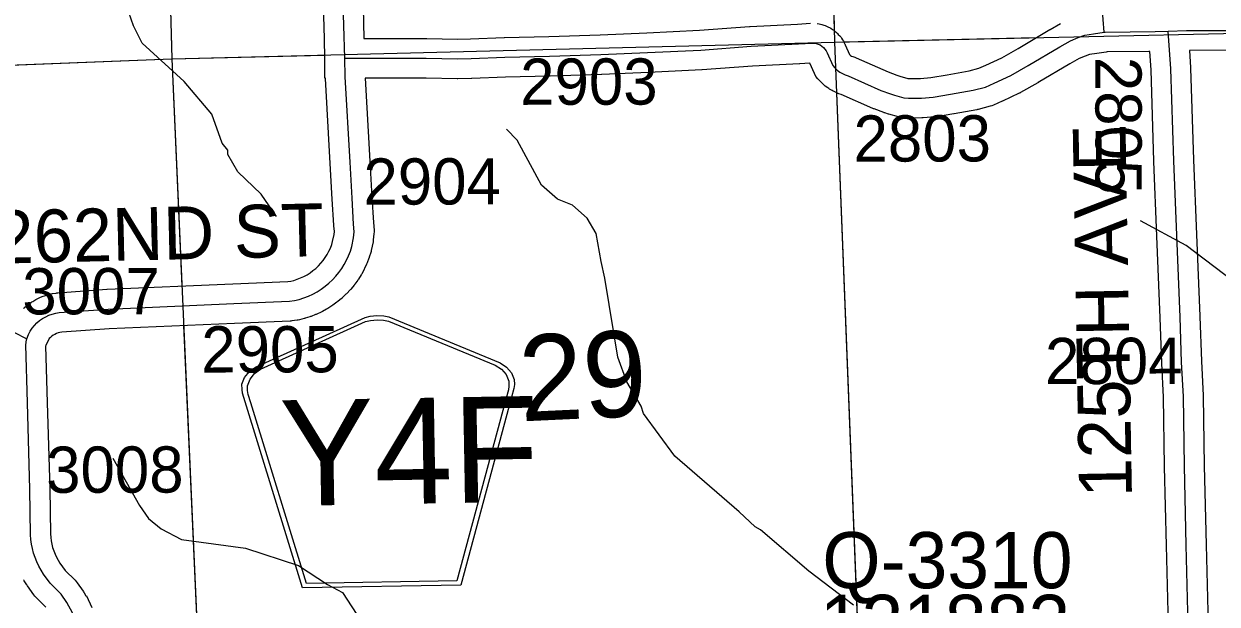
# Model space of a CAD drawing. Extents: x 128.7 to 185.5, y -21.4 to 12.6.
# Drawn here: x 135.041 to 136.849, y -12.506 to -11.628 of the extents above; entities that cross this region are included whole.
import ezdxf

# ---------------------------------------------------------------- set-up
doc = ezdxf.new("R2010")
doc.units = 0
for name, color, linetype in [('tdCoHydroRiver', 7, 'Continuous'), ('tdCoSecRdNmbr', 7, 'Continuous'), ('tdCoSecRdTxt', 7, 'Continuous'), ('tdCoSecRteBand', 7, 'Continuous'), ('tdCoSecRteCL', 7, 'Continuous'), ('tdCoSectLine', 7, 'Continuous'), ('tdCoSectLinePart', 7, 'Continuous'), ('tdCoSectNmbr', 7, 'Continuous'), ('tdCoShieldCoRte', 7, 'Continuous'), ('tdCoStrucSecCoName', 7, 'Continuous'), ('tdCoStrucSecFHWANum', 7, 'Continuous'), ('tdCoSurfGravel', 7, 'Continuous')]:
    doc.layers.add(name, color=color, linetype=linetype)

msp = doc.modelspace()

# ---------------------------------------------------------------- linework, layer by layer
at = {"layer": 'tdCoHydroRiver'}
for points in [[(135.4237, -11.9192), (135.4006, -11.8852), (135.3648, -11.8515), (135.3499, -11.8252), (135.3497, -11.8189), (135.3415, -11.8081), (135.3259, -11.7643), (135.2835, -11.7151), (135.2202, -11.657), (135.2068, -11.6306), (135.1999, -11.6103)], [(136.2978, -12.5074), (136.2299, -12.4558), (136.1569, -12.3934), (136.1489, -12.3889), (136.1245, -12.366), (136.0272, -12.2822), (135.9794, -12.2174), (135.9759, -12.2065), (135.9543, -12.1693), (135.9405, -12.1319), (135.921, -12.0125), (135.9154, -11.9874), (135.9078, -11.9451), (135.8945, -11.9218), (135.8718, -11.902), (135.8494, -11.8932), (135.825, -11.8719), (135.7882, -11.8036), (135.7719, -11.7868)], [(138.374, -11.8255), (138.2311, -11.8994), (138.1056, -11.9728), (138.0014, -12.0234), (137.9002, -12.0676), (137.8471, -12.0866), (137.6885, -12.1626), (137.6311, -12.1928), (137.5658, -12.2248), (137.4907, -12.2476), (137.4232, -12.2592), (137.3772, -12.2496), (137.2862, -12.2177), (137.2002, -12.1936), (137.1108, -12.1601), (137.0097, -12.1064), (136.9293, -12.06), (136.8016, -11.963), (136.7326, -11.9257)], [(135.1757, -12.2848), (135.2162, -12.3564), (135.2295, -12.3765), (135.2491, -12.3918), (135.2797, -12.4083), (135.3769, -12.4213), (135.457, -12.4475), (135.5008, -12.4763), (135.5234, -12.4883), (135.5802, -12.575)]]:
    msp.add_lwpolyline(points, dxfattribs=at)
at = {"layer": 'tdCoSecRteBand'}
for points in [[(135.0403, -12.0583), (135.0413, -12.0574), (135.0454, -12.0539), (135.0465, -12.0531), (135.0476, -12.0523), (135.052, -12.0492), (135.0531, -12.0484), (135.0543, -12.0477), (135.0589, -12.045), (135.0601, -12.0443), (135.0613, -12.0437), (135.0662, -12.0415), (135.0675, -12.0409), (135.0687, -12.0404), (135.0738, -12.0386), (135.0751, -12.0381), (135.0764, -12.0378), (135.0817, -12.0364), (135.083, -12.0361), (135.0843, -12.0359), (135.0896, -12.035), (135.0911, -12.0347), (135.0925, -12.0346), (135.1665, -12.0294), (135.1669, -12.0294), (135.1673, -12.0294), (135.3576, -12.021), (135.3577, -12.021), (135.3577, -12.021), (135.4406, -12.0176), (135.4454, -12.017), (135.4499, -12.0159), (135.4551, -12.0142), (135.4601, -12.0122), (135.4651, -12.0099), (135.4699, -12.0073), (135.4745, -12.0044), (135.4789, -12.0011), (135.4831, -11.9977), (135.4871, -11.9939), (135.4908, -11.9899), (135.4943, -11.9857), (135.4975, -11.9813), (135.5004, -11.9766), (135.503, -11.9718), (135.5052, -11.9669), (135.5072, -11.9618), (135.5087, -11.9572), (135.5108, -11.9467), (135.5113, -11.9419), (135.5106, -11.9332), (135.5105, -11.9328), (135.5105, -11.9324), (135.5082, -11.8932), (135.5051, -11.8389), (135.5051, -11.8389), (135.5051, -11.8389), (135.4977, -11.7104), (135.4977, -11.7104), (135.4977, -11.7096), (135.4969, -11.7096), (135.4969, -11.68), (135.4961, -11.6504), (135.4942, -11.5808)], [(135.5542, -11.5792), (135.5561, -11.6496), (135.6247, -11.6496), (135.6247, -11.6496), (135.6248, -11.6496), (135.6507, -11.6497), (135.651, -11.6497), (135.6513, -11.6497), (135.6977, -11.6506), (135.7175, -11.6502), (135.7686, -11.6482), (135.7688, -11.6482), (135.7691, -11.6482), (135.8363, -11.6467), (135.9141, -11.6443), (135.9844, -11.6411), (136.0646, -11.6374), (136.1403, -11.6315), (136.1407, -11.6315), (136.1412, -11.6315), (136.2127, -11.628), (136.2328, -11.6268)], [(136.2426, -11.6272), (136.2458, -11.6277), (136.2478, -11.628), (136.2498, -11.6286), (136.2529, -11.6296), (136.2548, -11.6301), (136.2567, -11.631), (136.2597, -11.6324), (136.2615, -11.6332), (136.2633, -11.6343), (136.266, -11.6361), (136.2677, -11.6372), (136.2693, -11.6385), (136.2718, -11.6406), (136.2734, -11.642), (136.2747, -11.6435), (136.2769, -11.6459), (136.2783, -11.6475), (136.2794, -11.6492), (136.2812, -11.6519), (136.2824, -11.6536), (136.2833, -11.6554), (136.2847, -11.6583), (136.285, -11.6589), (136.2853, -11.6595), (136.2916, -11.674), (136.292, -11.6744), (136.2934, -11.6755), (136.2949, -11.6764), (136.2965, -11.6771), (136.2996, -11.6782), (136.3008, -11.6786), (136.3019, -11.6791), (136.3504, -11.7004), (136.3635, -11.7052), (136.3681, -11.7066), (136.38, -11.7101), (136.3823, -11.7103)], [(136.3823, -11.7103), (136.3994, -11.7101), (136.4148, -11.7088), (136.4398, -11.7046), (136.4728, -11.6987), (136.4876, -11.6949), (136.4983, -11.6901), (136.5222, -11.6789), (136.5473, -11.6648), (136.5951, -11.6364), (136.5954, -11.6362), (136.5957, -11.636), (136.6115, -11.6271)], [(136.7753, -12.5587), (136.7719, -12.4174), (136.7689, -12.2981), (136.7689, -12.2979), (136.7689, -12.2978), (136.7674, -12.1925), (136.7648, -12.1411), (136.7647, -12.1408), (136.7647, -12.1405), (136.7625, -12.0726), (136.7573, -11.9489), (136.7573, -11.9489), (136.7573, -11.9488), (136.7529, -11.8359), (136.7529, -11.8358), (136.7529, -11.8357), (136.7485, -11.6972), (136.7465, -11.6695), (136.7453, -11.6695), (136.7453, -11.6694), (136.6819, -11.6702), (136.6806, -11.6703), (136.6661, -11.6723), (136.6554, -11.6741), (136.6485, -11.6763), (136.6396, -11.6802), (136.6254, -11.6881), (136.5777, -11.7165), (136.5773, -11.7167), (136.577, -11.7169), (136.5506, -11.7317), (136.5497, -11.7323), (136.5487, -11.7327), (136.5236, -11.7445), (136.5233, -11.7447), (136.523, -11.7448), (136.5097, -11.7507), (136.5074, -11.7518), (136.5049, -11.7524), (136.4867, -11.7571), (136.4856, -11.7573), (136.4845, -11.7575), (136.4503, -11.7637), (136.4501, -11.7637), (136.4499, -11.7638), (136.4235, -11.7682), (136.4223, -11.7684), (136.421, -11.7685), (136.4033, -11.77), (136.4022, -11.7701), (136.4012, -11.7701), (136.3812, -11.7703), (136.3793, -11.7704)], [(136.9128, -11.6675), (136.8065, -11.6677), (136.8084, -11.6935), (136.8084, -11.6941), (136.8084, -11.6947), (136.8129, -11.8336), (136.8173, -11.9464), (136.8225, -12.0702), (136.8225, -12.0703), (136.8225, -12.0705), (136.8247, -12.1382), (136.8274, -12.19), (136.8274, -12.1906), (136.8274, -12.1911), (136.8289, -12.2968), (136.8319, -12.416), (136.8319, -12.416), (136.8319, -12.416), (136.8353, -12.5573)], [(136.3793, -11.7704), (136.3775, -11.7702), (136.3709, -11.7694), (136.3683, -11.7691), (136.3659, -11.7684), (136.3513, -11.7642), (136.3511, -11.7642), (136.3509, -11.7641), (136.3452, -11.7624), (136.3444, -11.7621), (136.3436, -11.7618), (136.3288, -11.7564), (136.3279, -11.7561), (136.3271, -11.7557), (136.2789, -11.7345), (136.2755, -11.7333), (136.274, -11.7328), (136.2726, -11.7322), (136.2683, -11.7301), (136.2669, -11.7295), (136.2656, -11.7287), (136.2614, -11.7263), (136.2601, -11.7255), (136.2589, -11.7246), (136.255, -11.7217), (136.2538, -11.7208), (136.2527, -11.7197), (136.2491, -11.7165), (136.248, -11.7155), (136.247, -11.7143), (136.2438, -11.7107), (136.2406, -11.7072), (136.2387, -11.7028), (136.2318, -11.687), (136.2162, -11.6879), (136.216, -11.6879), (136.2158, -11.6879), (136.1445, -11.6914), (136.0687, -11.6972), (136.0683, -11.6973), (136.0678, -11.6973), (135.9871, -11.701), (135.9871, -11.701), (135.9871, -11.701), (135.9166, -11.7042), (135.9164, -11.7042), (135.9162, -11.7042), (135.838, -11.7067), (135.8379, -11.7067), (135.8377, -11.7067), (135.7706, -11.7082), (135.7196, -11.7101), (135.7194, -11.7101), (135.7192, -11.7102), (135.6984, -11.7106), (135.6978, -11.7107), (135.6971, -11.7106), (135.6503, -11.7097), (135.6246, -11.7096), (135.5578, -11.7096), (135.565, -11.8354), (135.5681, -11.8897), (135.5704, -11.9285), (135.5714, -11.9397), (135.5716, -11.9426), (135.5713, -11.9455), (135.5703, -11.9546), (135.5701, -11.956), (135.5699, -11.9573), (135.5672, -11.9707), (135.5668, -11.9722), (135.5664, -11.9737), (135.5642, -11.9807), (135.5639, -11.9816), (135.5635, -11.9825), (135.5609, -11.9894), (135.5605, -11.9903), (135.5601, -11.9912), (135.557, -11.9978), (135.5566, -11.9987), (135.5562, -11.9996), (135.5527, -12.006), (135.5522, -12.0069), (135.5517, -12.0077), (135.5478, -12.0139), (135.5473, -12.0147), (135.5467, -12.0155), (135.5424, -12.0215), (135.5419, -12.0223), (135.5413, -12.023), (135.5366, -12.0287), (135.536, -12.0295), (135.5353, -12.0302), (135.5303, -12.0356), (135.5296, -12.0363), (135.5289, -12.0369), (135.5236, -12.042), (135.5229, -12.0426), (135.5221, -12.0432), (135.5165, -12.0479), (135.5157, -12.0485), (135.515, -12.0491), (135.509, -12.0534), (135.5082, -12.054), (135.5074, -12.0545), (135.5012, -12.0585), (135.5004, -12.059), (135.4995, -12.0594), (135.4931, -12.063), (135.4922, -12.0634), (135.4914, -12.0638), (135.4847, -12.067), (135.4838, -12.0674), (135.4829, -12.0677), (135.4761, -12.0704), (135.4752, -12.0708), (135.4743, -12.0711), (135.4673, -12.0733), (135.4664, -12.0736), (135.4654, -12.0738), (135.4583, -12.0756), (135.4565, -12.0761), (135.4547, -12.0763), (135.4468, -12.0773), (135.4455, -12.0775), (135.4443, -12.0775), (135.3602, -12.081), (135.1703, -12.0893), (135.0982, -12.0944), (135.0956, -12.0948), (135.0929, -12.0955), (135.0903, -12.0964), (135.0878, -12.0976), (135.0855, -12.099), (135.0832, -12.1005), (135.0811, -12.1023), (135.0794, -12.1041), (135.074, -12.1145), (135.0739, -12.1155), (135.0763, -12.2006), (135.08, -12.3313), (135.08, -12.3314), (135.08, -12.3316), (135.0812, -12.3996), (135.0816, -12.405), (135.0822, -12.4102), (135.0832, -12.4153), (135.0845, -12.4203), (135.0861, -12.4253), (135.0881, -12.4301), (135.0903, -12.4348), (135.0928, -12.4394), (135.0956, -12.4439), (135.1035, -12.4549), (135.1184, -12.4696), (135.1203, -12.4715), (135.1219, -12.4737), (135.1305, -12.4861), (135.1314, -12.4873), (135.1322, -12.4887), (135.1349, -12.4936), (135.1357, -12.4932), (135.1441, -12.511)], [(135.0743, -12.5104), (135.0595, -12.4958), (135.0576, -12.494), (135.0561, -12.4918), (135.0463, -12.478), (135.0458, -12.4773), (135.0453, -12.4766), (135.0415, -12.4706), (135.041, -12.4698), (135.0406, -12.469)]]:
    msp.add_lwpolyline(points, dxfattribs=at)
at = {"layer": 'tdCoSecRteCL'}
for points in [[(136.6774, -11.6404), (136.6745, -11.6016), (136.6708, -11.5653), (136.6676, -11.5256), (136.6686, -11.5145), (136.6696, -11.5084), (136.6733, -11.4987), (136.6903, -11.4711), (136.717, -11.4331), (136.731, -11.4193), (136.749, -11.4038), (136.7571, -11.3937), (136.7606, -11.3868), (136.7623, -11.3796), (136.7626, -11.3683), (136.7586, -11.2593), (136.7542, -11.119), (136.7493, -10.9747), (136.7441, -10.8307), (136.7406, -10.6886), (136.7404, -10.6457)], [(135.5269, -11.6796), (135.5242, -11.58), (135.5211, -11.4781)], [(135.5269, -11.6796), (135.6247, -11.6796), (135.6506, -11.6797), (135.6977, -11.6807), (135.7184, -11.6802), (135.7697, -11.6782), (135.8371, -11.6767), (135.9152, -11.6742), (135.9858, -11.671), (136.0664, -11.6673), (136.1426, -11.6614), (136.2144, -11.658), (136.2346, -11.6567), (136.2378, -11.6568), (136.2411, -11.6573), (136.2442, -11.6583), (136.2471, -11.6596), (136.2499, -11.6614), (136.2524, -11.6635), (136.2545, -11.6659), (136.2563, -11.6686), (136.2578, -11.6715), (136.2662, -11.6908), (136.2694, -11.6944), (136.2729, -11.6976), (136.2768, -11.7005), (136.2809, -11.7029), (136.2853, -11.705), (136.2898, -11.7065), (136.3391, -11.7283), (136.3539, -11.7337), (136.3596, -11.7354), (136.3742, -11.7396), (136.3808, -11.7403), (136.4008, -11.7401), (136.4186, -11.7386), (136.4449, -11.7342), (136.4792, -11.728), (136.4975, -11.7233), (136.5108, -11.7174), (136.5359, -11.7056), (136.5623, -11.6908), (136.6104, -11.6622), (136.6262, -11.6533), (136.638, -11.6481), (136.6484, -11.6449), (136.6615, -11.6427), (136.6774, -11.6404)], [(136.6774, -11.6404), (136.679, -11.6402), (136.7549, -11.6392), (136.7743, -11.6386)], [(136.7743, -11.6386), (136.802, -11.6377), (136.9128, -11.6375), (137.0385, -11.6365), (137.096, -11.6345), (137.1211, -11.6326), (137.1719, -11.6326), (137.2664, -11.633)], [(136.8077, -12.643), (136.8068, -12.6221), (136.8053, -12.558), (136.8019, -12.4167), (136.7989, -12.2973), (136.7974, -12.1916), (136.7947, -12.1395), (136.7925, -12.0715), (136.7873, -11.9477), (136.7829, -11.8347), (136.7784, -11.6956), (136.7743, -11.6386)], [(135.0454, -12.1045), (135.0478, -12.0976), (135.0504, -12.0929), (135.0535, -12.0884), (135.0569, -12.0842), (135.0607, -12.0803), (135.0648, -12.0768), (135.0693, -12.0737), (135.074, -12.071), (135.0789, -12.0687), (135.084, -12.0668), (135.0893, -12.0654), (135.0946, -12.0645), (135.1686, -12.0594), (135.359, -12.051), (135.4431, -12.0475), (135.451, -12.0465), (135.4581, -12.0447), (135.4651, -12.0425), (135.472, -12.0398), (135.4787, -12.0367), (135.4851, -12.0331), (135.4914, -12.0292), (135.4973, -12.0248), (135.503, -12.0201), (135.5084, -12.0151), (135.5134, -12.0097), (135.5181, -12.004), (135.5224, -11.998), (135.5263, -11.9918), (135.5298, -11.9853), (135.5329, -11.9786), (135.5355, -11.9717), (135.5378, -11.9647), (135.5405, -11.9514), (135.5415, -11.9422), (135.5405, -11.9306), (135.5382, -11.8914), (135.535, -11.8372), (135.5276, -11.708), (135.5269, -11.6796)], [(135.0058, -12.0841), (135.0454, -12.1045)], [(135.1214, -12.5331), (135.1148, -12.5193), (135.106, -12.5033), (135.0973, -12.4909), (135.0806, -12.4744), (135.0707, -12.4606), (135.0669, -12.4546), (135.0635, -12.4484), (135.0605, -12.442), (135.0579, -12.4355), (135.0557, -12.4287), (135.054, -12.4219), (135.0526, -12.415), (135.0517, -12.408), (135.0512, -12.4009), (135.05, -12.3321), (135.0463, -12.2014), (135.0438, -12.1136), (135.045, -12.1057), (135.0454, -12.1045)]]:
    msp.add_lwpolyline(points, dxfattribs=at)
at = {"layer": 'tdCoSectLine'}
for points in [[(136.2455, -10.6558), (136.2689, -11.6551)], [(135.2372, -10.6693), (135.2649, -11.6808)], [(136.2689, -11.6551), (137.266, -11.633)], [(135.2649, -11.6808), (136.2689, -11.6551)], [(136.2689, -11.6551), (136.308, -12.6435)], [(134.275, -11.7191), (135.2649, -11.6808)], [(135.2649, -11.6808), (135.3093, -12.6808)]]:
    msp.add_lwpolyline(points, dxfattribs=at)
at = {"layer": 'tdCoSectLinePart'}
for points in [[(135.2381, -10.6993), (135.2649, -11.6808)], [(136.2462, -10.6859), (136.2685, -11.6388)], [(136.2822, -11.6548), (136.5746, -11.6483)], [(135.2649, -11.6808), (135.4963, -11.6749)], [(134.5555, -11.7082), (135.2649, -11.6808)], [(135.2649, -11.6808), (135.2801, -12.0245)], [(136.2719, -11.7319), (136.3069, -12.6134)], [(135.2828, -12.0841), (135.3093, -12.6808)]]:
    msp.add_lwpolyline(points, dxfattribs=at)
at = {"layer": 'tdCoShieldCoRte'}
for points in [[(135.4632, -12.4812), (135.3764, -12.1998), (135.3723, -12.1867), (135.3714, -12.1809), (135.3713, -12.173), (135.3754, -12.1627), (135.3825, -12.154), (135.3919, -12.1472), (135.5579, -12.0719), (135.5654, -12.0702), (135.5758, -12.0691), (135.5863, -12.0698), (135.5938, -12.0713), (135.7623, -12.1407), (135.772, -12.1472), (135.7794, -12.1556), (135.7838, -12.1658), (135.784, -12.1737), (135.7834, -12.1795), (135.7797, -12.1928), (135.7027, -12.4771)], [(135.469, -12.4748), (135.3845, -12.201), (135.3805, -12.1884), (135.3797, -12.1828), (135.3796, -12.1753), (135.3835, -12.1653), (135.3903, -12.157), (135.3994, -12.1505), (135.5587, -12.0782), (135.5659, -12.0765), (135.5759, -12.0755), (135.5859, -12.0762), (135.5932, -12.0776), (135.755, -12.1442), (135.7643, -12.1505), (135.7714, -12.1585), (135.7756, -12.1683), (135.7758, -12.1759), (135.7752, -12.1815), (135.7717, -12.1942), (135.6967, -12.4708)]]:
    msp.add_lwpolyline(points, close=True, dxfattribs=at)
at = {"layer": 'tdCoSurfGravel'}
for points in [[(136.6774, -11.6404), (136.6745, -11.6016), (136.6708, -11.5653), (136.6676, -11.5256), (136.6686, -11.5145), (136.6696, -11.5084), (136.6733, -11.4987), (136.6903, -11.4711), (136.717, -11.4331), (136.731, -11.4193), (136.749, -11.4038), (136.7571, -11.3937), (136.7606, -11.3868), (136.7623, -11.3796), (136.7626, -11.3683), (136.7586, -11.2593), (136.7542, -11.119), (136.7493, -10.9747), (136.7441, -10.8307), (136.7406, -10.6886), (136.7404, -10.6457)], [(135.5382, -11.8914), (135.535, -11.8372), (135.5276, -11.708), (135.5269, -11.6796), (135.5242, -11.58), (135.5211, -11.4781), (135.5202, -11.4507), (135.5168, -11.3104), (135.5126, -11.1684), (135.5096, -11.0226), (135.5067, -10.8932), (135.503, -10.7706), (135.504, -10.7556), (135.5062, -10.7467), (135.5092, -10.739), (135.5133, -10.7324), (135.5202, -10.725), (135.5331, -10.7144), (135.5378, -10.7114), (135.545, -10.7087)], [(135.5269, -11.6796), (135.6247, -11.6796), (135.6506, -11.6797), (135.6977, -11.6807), (135.7184, -11.6802), (135.7697, -11.6782), (135.8371, -11.6767), (135.9152, -11.6742), (135.9858, -11.671), (136.0664, -11.6673), (136.1426, -11.6614), (136.2144, -11.658), (136.2346, -11.6567), (136.2378, -11.6568), (136.2411, -11.6573), (136.2442, -11.6583), (136.2471, -11.6596), (136.2499, -11.6614), (136.2524, -11.6635), (136.2545, -11.6659), (136.2563, -11.6686), (136.2578, -11.6715), (136.2662, -11.6908), (136.2694, -11.6944), (136.2729, -11.6976), (136.2768, -11.7005), (136.2809, -11.7029), (136.2853, -11.705), (136.2898, -11.7065), (136.3391, -11.7283), (136.3539, -11.7337), (136.3596, -11.7354), (136.3742, -11.7396), (136.3808, -11.7403), (136.4008, -11.7401), (136.4186, -11.7386), (136.4449, -11.7342), (136.4792, -11.728), (136.4975, -11.7233), (136.5108, -11.7174), (136.5359, -11.7056), (136.5623, -11.6908), (136.6104, -11.6622), (136.6262, -11.6533), (136.638, -11.6481), (136.6484, -11.6449), (136.6615, -11.6427), (136.6774, -11.6404), (136.679, -11.6402), (136.7549, -11.6392), (136.7743, -11.6386), (136.802, -11.6377), (136.9128, -11.6375)], [(136.8459, -13.6424), (136.843, -13.5721), (136.8396, -13.5003), (136.8359, -13.3943), (136.8332, -13.3198), (136.829, -13.2224), (136.8233, -13.0939), (136.8174, -12.9407), (136.8144, -12.8347), (136.8102, -12.7042), (136.8077, -12.643), (136.8068, -12.6221), (136.8053, -12.558), (136.8019, -12.4167), (136.7989, -12.2973), (136.7974, -12.1916), (136.7947, -12.1395), (136.7925, -12.0715), (136.7873, -11.9477), (136.7829, -11.8347), (136.7784, -11.6956), (136.7743, -11.6386)], [(135.0454, -12.1045), (135.0454, -12.1045), (135.0478, -12.0976), (135.0504, -12.0929), (135.0535, -12.0884), (135.0569, -12.0842), (135.0607, -12.0803), (135.0648, -12.0768), (135.0693, -12.0737), (135.074, -12.071), (135.0789, -12.0687), (135.084, -12.0668), (135.0893, -12.0654), (135.0946, -12.0645), (135.1686, -12.0594), (135.359, -12.051), (135.4431, -12.0475), (135.451, -12.0465), (135.4581, -12.0447), (135.4651, -12.0425), (135.472, -12.0398), (135.4787, -12.0367), (135.4851, -12.0331), (135.4914, -12.0292), (135.4973, -12.0248), (135.503, -12.0201), (135.5084, -12.0151), (135.5134, -12.0097), (135.5181, -12.004), (135.5224, -11.998), (135.5263, -11.9918), (135.5298, -11.9853), (135.5329, -11.9786), (135.5355, -11.9717), (135.5378, -11.9647), (135.5405, -11.9514), (135.5415, -11.9422), (135.5405, -11.9306), (135.5382, -11.8914)], [(135.0058, -12.0841), (135.0454, -12.1045)], [(135.1148, -12.5193), (135.106, -12.5033), (135.0973, -12.4909), (135.0806, -12.4744), (135.0707, -12.4606), (135.0669, -12.4546), (135.0635, -12.4484), (135.0605, -12.442), (135.0579, -12.4355), (135.0557, -12.4287), (135.054, -12.4219), (135.0526, -12.415), (135.0517, -12.408), (135.0512, -12.4009), (135.05, -12.3321), (135.0463, -12.2014), (135.0438, -12.1136), (135.045, -12.1057), (135.0454, -12.1045)]]:
    msp.add_lwpolyline(points, dxfattribs=at)

# ---------------------------------------------------------------- texts
at = {"layer": 'tdCoSecRdNmbr'}
for s, rotation, p in [('2903', 0.1031, (135.7928, -11.7502)), ('2805', 270.1018, (136.6641, -11.6775)), ('2803', 0.1034, (136.2978, -11.8362)), ('2904', 0.1029, (135.5554, -11.9013)), ('3007', 0.1025, (135.0386, -12.0674)), ('2905', 0.1025, (135.3097, -12.1554)), ('2804', 0.1036, (136.5879, -12.173)), ('3008', 0.1025, (135.0747, -12.3375))]:
    msp.add_text(s, height=0.07, rotation=rotation, dxfattribs=at).set_placement(p)
at = {"layer": 'tdCoSecRdTxt'}
for s, rotation, p in [('125TH AVE', 91, (136.7196, -12.3439)), ('262ND ST', 1.3435, (134.9971, -11.9907))]:
    msp.add_text(s, height=0.08, rotation=rotation, dxfattribs=at).set_placement(p)
at = {"layer": 'tdCoSectNmbr'}
msp.add_text('29', height=0.13, rotation=2.6554, dxfattribs=at).set_placement((135.7939, -12.2294))
at = {"layer": 'tdCoShieldCoRte'}
msp.add_text('Y4F', height=0.16, rotation=1, dxfattribs=at).set_placement((135.43, -12.3575))
at = {"layer": 'tdCoStrucSecCoName'}
msp.add_text('Q-3310', height=0.085, dxfattribs=at).set_placement((136.2504, -12.4819))
at = {"layer": 'tdCoStrucSecFHWANum'}
msp.add_text('121882', height=0.085, dxfattribs=at).set_placement((136.2465, -12.5768))

doc.saveas('drawing.dxf')
